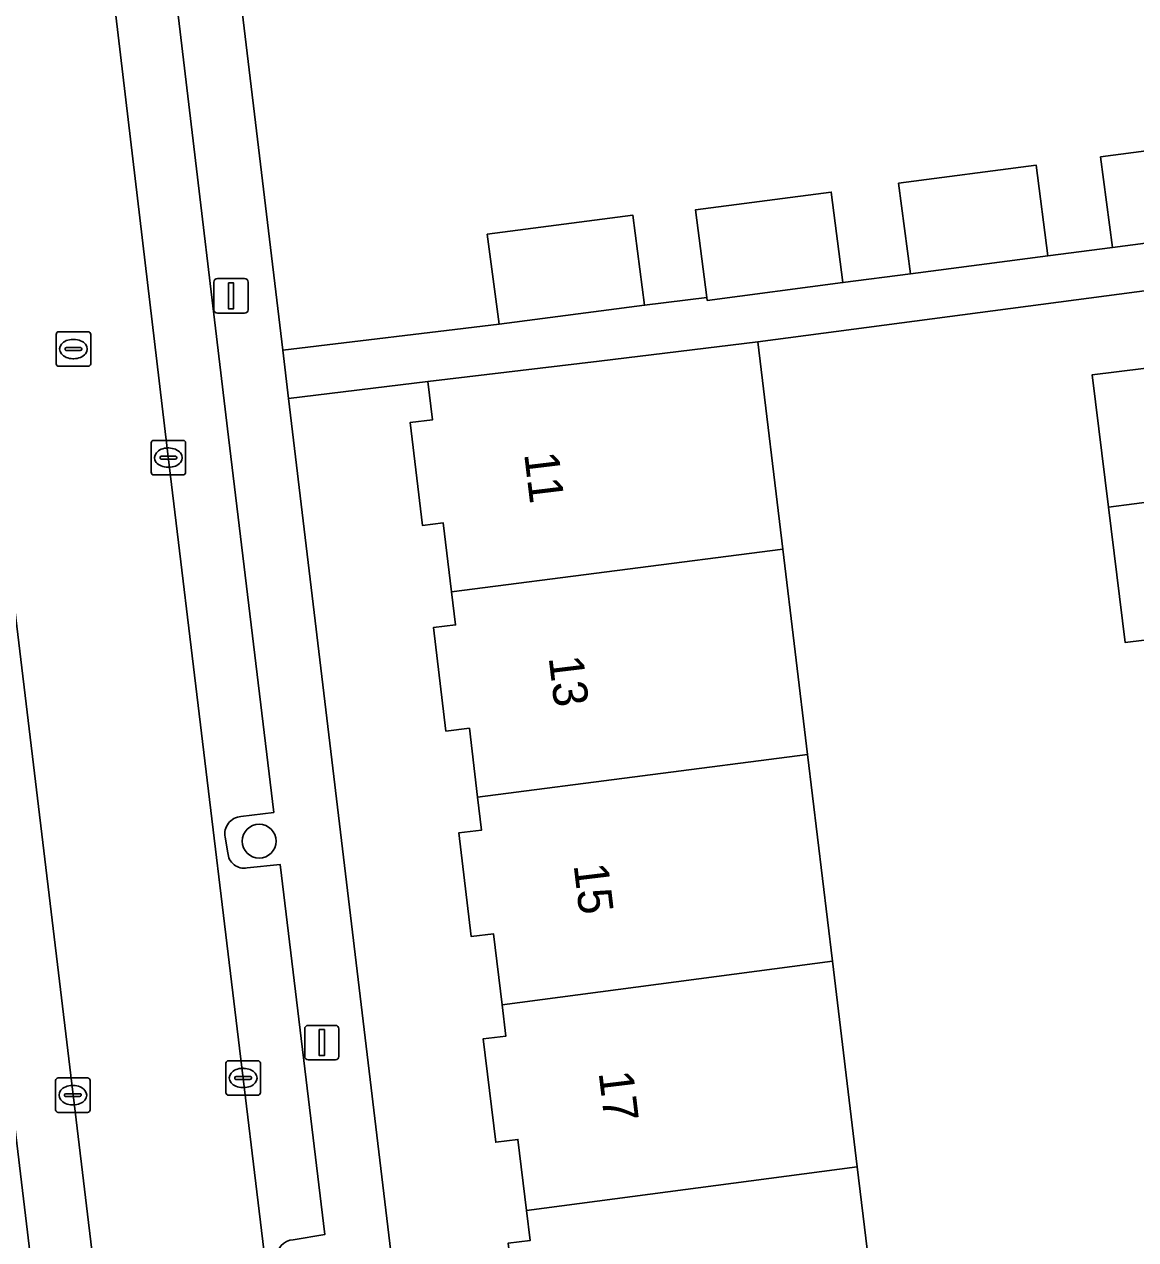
# Model space of a CAD drawing. Extents: x 162073 to 163043, y 381818 to 382561.
# Drawn here: x 162346.87 to 162379.08, y 382394.8 to 382430.04 of the extents above; entities that cross this region are included whole.
import ezdxf

# ---------------------------------------------------------------- set-up
doc = ezdxf.new("R2010")
doc.units = 0
for name, color, linetype in [('IMGEO_Boom', 7, 'Continuous'), ('IMGEO_Erf', 7, 'Continuous'), ('IMGEO_Kolk', 7, 'Continuous'), ('IMGEO_Lichtmast', 7, 'Continuous'), ('IMGEO_Pand', 7, 'Continuous'), ('IMGEO_Pand_nummerreeks', 7, 'Continuous'), ('IMGEO_Parkeervlak_open', 7, 'Continuous'), ('IMGEO_Rijbaan_lokaal_open', 7, 'Continuous'), ('IMGEO_Rioolput', 7, 'Continuous'), ('IMGEO_Voetpad_open', 7, 'Continuous')]:
    doc.layers.add(name, color=color, linetype=linetype)

msp = doc.modelspace()

# ---------------------------------------------------------------- linework, layer by layer
at = {"layer": 'IMGEO_Boom'}
msp.add_circle((162353.677, 382406.355), 0.489, dxfattribs=at)
at = {"layer": 'IMGEO_Erf'}
for points in [[(162352.061, 382439.747), (162354.358, 382420.586), (162360.628, 382421.338), (162360.286, 382423.951), (162364.504, 382424.503), (162364.846, 382421.889), (162366.651, 382422.117), (162366.319, 382424.655), (162370.255, 382425.17), (162370.594, 382422.547), (162372.552, 382422.803), (162372.209, 382425.425), (162376.197, 382425.947), (162376.532, 382423.323), (162378.405, 382423.569), (162378.063, 382426.191), (162382.258, 382426.74), (162382.601, 382424.117), (162407.339, 382427.254), (162407.316, 382427.433), (162405.814, 382438.92)], [(162380.508, 382422.467), (162368.133, 382420.828), (162368.856, 382414.821), (162369.573, 382408.863), (162370.294, 382402.873), (162371.012, 382396.909), (162371.73, 382390.948), (162372.479, 382384.726), (162384.991, 382386.231)], [(162381.76, 382412.479), (162378.776, 382412.109), (162378.289, 382416.04), (162377.815, 382419.87), (162380.799, 382420.239)], [(162361.529, 382394.777), (162361.425, 382395.644), (162361.177, 382397.706), (162360.532, 382397.628), (162360.171, 382400.625), (162360.827, 382400.704), (162360.718, 382401.612), (162360.47, 382403.667), (162359.824, 382403.589), (162359.462, 382406.595), (162360.124, 382406.675), (162360.009, 382407.627), (162359.768, 382409.629), (162359.087, 382409.546), (162358.726, 382412.545), (162359.37, 382412.623), (162359.255, 382413.58), (162359.014, 382415.579), (162358.407, 382415.506), (162358.049, 382418.487), (162358.699, 382418.565), (162358.566, 382419.676), (162354.525, 382419.192), (162358.854, 382383.086)]]:
    msp.add_lwpolyline(points, dxfattribs=at)
at = {"layer": 'IMGEO_Kolk'}
for p, q in [((162350.62, 382417.973), (162351.472, 382417.973)), ((162350.545, 382417.047), (162350.545, 382417.899)), ((162351.033, 382417.753), (162351.058, 382417.753)), ((162351.546, 382417.899), (162351.546, 382417.047)), ((162350.804, 382417.467), (162350.804, 382417.479)), ((162351.242, 382417.43), (162350.844, 382417.43)), ((162350.847, 382417.516), (162351.245, 382417.516)), ((162351.288, 382417.479), (162351.288, 382417.467)), ((162351.472, 382416.973), (162350.62, 382416.973)), ((162351.056, 382417.193), (162351.031, 382417.193)), ((162352.712, 382399.063), (162352.712, 382399.915)), ((162352.787, 382399.989), (162353.639, 382399.989)), ((162353.2, 382399.769), (162353.225, 382399.769)), ((162353.713, 382399.915), (162353.713, 382399.063)), ((162347.776, 382398.565), (162347.776, 382399.417)), ((162347.851, 382399.491), (162348.703, 382399.491)), ((162348.777, 382399.417), (162348.777, 382398.565)), ((162352.971, 382399.483), (162352.971, 382399.495)), ((162353.409, 382399.446), (162353.011, 382399.446)), ((162353.014, 382399.532), (162353.412, 382399.532)), ((162353.455, 382399.495), (162353.455, 382399.483)), ((162348.035, 382398.985), (162348.035, 382398.997)), ((162348.473, 382398.948), (162348.075, 382398.948)), ((162348.078, 382399.034), (162348.476, 382399.034)), ((162348.264, 382399.271), (162348.289, 382399.271)), ((162348.519, 382398.997), (162348.519, 382398.985)), ((162353.639, 382398.989), (162352.787, 382398.989)), ((162353.223, 382399.209), (162353.198, 382399.209)), ((162348.287, 382398.711), (162348.262, 382398.711)), ((162348.703, 382398.491), (162347.851, 382398.491))]:
    msp.add_line(p, q, dxfattribs=at)
for points in [[(162350.62, 382417.973), (162351.472, 382417.973)], [(162350.545, 382417.047), (162350.545, 382417.899)], [(162351.546, 382417.899), (162351.546, 382417.047)], [(162351.472, 382416.973), (162350.62, 382416.973)], [(162352.712, 382399.063), (162352.712, 382399.915)], [(162352.787, 382399.989), (162353.639, 382399.989)], [(162353.713, 382399.915), (162353.713, 382399.063)], [(162347.776, 382398.565), (162347.776, 382399.417)], [(162347.851, 382399.491), (162348.703, 382399.491)], [(162348.777, 382399.417), (162348.777, 382398.565)], [(162353.639, 382398.989), (162352.787, 382398.989)], [(162348.703, 382398.491), (162347.851, 382398.491)]]:
    msp.add_lwpolyline(points, dxfattribs=at)
for centre, radius, start, end in [((162350.622, 382417.897), 0.0765, 91.552, 178.448), ((162350.622, 382417.897), 0.0765, 91.552, 178.448), ((162351.47, 382417.897), 0.0765, 1.552, 88.448), ((162351.47, 382417.897), 0.0765, 1.552, 88.448), ((162350.844, 382417.476), 0.0403, 85.8775, 175.7526), ((162350.841, 382417.466), 0.0366, 178.938, 274.7102), ((162351.245, 382417.473), 0.043, 264.8664, 352.4533), ((162351.249, 382417.478), 0.0386, 1.7309, 96.639), ((162350.622, 382417.049), 0.0765, 181.552, 268.448), ((162350.622, 382417.049), 0.0765, 181.552, 268.448), ((162351.47, 382417.049), 0.0765, 271.552, 358.448), ((162351.47, 382417.049), 0.0765, 271.552, 358.448), ((162352.789, 382399.913), 0.0765, 91.552, 178.448), ((162352.789, 382399.913), 0.0765, 91.552, 178.448), ((162353.637, 382399.913), 0.0765, 1.552, 88.448), ((162353.637, 382399.913), 0.0765, 1.552, 88.448), ((162347.853, 382399.415), 0.0765, 91.552, 178.448), ((162347.853, 382399.415), 0.0765, 91.552, 178.448), ((162348.701, 382399.415), 0.0765, 1.552, 88.448), ((162348.701, 382399.415), 0.0765, 1.552, 88.448), ((162353.011, 382399.492), 0.0403, 85.8775, 175.7526), ((162353.008, 382399.482), 0.0366, 178.938, 274.7102), ((162353.412, 382399.489), 0.043, 264.8664, 352.4533), ((162353.416, 382399.494), 0.0386, 1.7309, 96.639), ((162348.075, 382398.994), 0.0403, 85.8775, 175.7526), ((162348.072, 382398.984), 0.0366, 178.938, 274.7102), ((162348.476, 382398.991), 0.043, 264.8664, 352.4533), ((162348.48, 382398.996), 0.0386, 1.7309, 96.639), ((162352.789, 382399.065), 0.0765, 181.552, 268.448), ((162352.789, 382399.065), 0.0765, 181.552, 268.448), ((162353.637, 382399.065), 0.0765, 271.552, 358.448), ((162353.637, 382399.065), 0.0765, 271.552, 358.448), ((162347.853, 382398.567), 0.0765, 181.552, 268.448), ((162347.853, 382398.567), 0.0765, 181.552, 268.448), ((162348.701, 382398.567), 0.0765, 271.552, 358.448), ((162348.701, 382398.567), 0.0765, 271.552, 358.448)]:
    msp.add_arc(centre, radius, start, end, dxfattribs=at)
for centre, major_axis, ratio, start_param, end_param in [((162351.032, 382417.473), (-0.387, 0.002), 0.722429, 4.712389, 7.853982), ((162351.057, 382417.473), (-0.39, 0.002), 0.717154, 1.570796, 4.712389), ((162353.199, 382399.489), (-0.387, 0.002), 0.722429, 4.712389, 7.853982), ((162353.224, 382399.489), (-0.39, 0.002), 0.717154, 1.570796, 4.712389), ((162348.263, 382398.991), (-0.387, 0.002), 0.722429, 4.712389, 7.853982), ((162348.288, 382398.991), (-0.39, 0.002), 0.717154, 1.570796, 4.712389)]:
    msp.add_ellipse(centre, major_axis=major_axis, ratio=ratio, start_param=start_param, end_param=end_param, dxfattribs=at)
at = {"layer": 'IMGEO_Lichtmast'}
for p, q in [((162352.365, 382421.762), (162352.365, 382422.562)), ((162352.365, 382422.562), (162352.365, 382421.762)), ((162352.465, 382422.662), (162353.255, 382422.662)), ((162353.255, 382422.662), (162352.465, 382422.662)), ((162353.355, 382422.562), (162353.355, 382421.762)), ((162353.355, 382421.762), (162353.355, 382422.562)), ((162353.255, 382421.662), (162352.465, 382421.662)), ((162352.465, 382421.662), (162353.255, 382421.662)), ((162354.997, 382400.115), (162354.997, 382400.915)), ((162354.997, 382400.915), (162354.997, 382400.115)), ((162355.097, 382401.015), (162355.887, 382401.015)), ((162355.887, 382401.015), (162355.097, 382401.015)), ((162355.987, 382400.915), (162355.987, 382400.115)), ((162355.987, 382400.115), (162355.987, 382400.915)), ((162355.887, 382400.015), (162355.097, 382400.015)), ((162355.097, 382400.015), (162355.887, 382400.015))]:
    msp.add_line(p, q, dxfattribs=at)
for points in [[(162352.785, 382422.537), (162352.935, 382422.537), (162352.935, 382421.787), (162352.785, 382421.787), (162352.785, 382422.537)], [(162355.417, 382400.89), (162355.567, 382400.89), (162355.567, 382400.14), (162355.417, 382400.14), (162355.417, 382400.89)]]:
    msp.add_lwpolyline(points, dxfattribs=at)
for centre, start, end in [((162352.465, 382422.562), 90, 180), ((162352.465, 382422.562), 90, 180), ((162353.255, 382422.562), 0, 90), ((162353.255, 382422.562), 360, 90), ((162352.465, 382421.762), 180, 270), ((162352.465, 382421.762), 180, 270), ((162353.255, 382421.762), 270, 0), ((162353.255, 382421.762), 270, 0), ((162355.097, 382400.915), 90, 180), ((162355.097, 382400.915), 90, 180), ((162355.887, 382400.915), 0, 90), ((162355.887, 382400.915), 360, 90), ((162355.097, 382400.115), 180, 270), ((162355.097, 382400.115), 180, 270), ((162355.887, 382400.115), 270, 0), ((162355.887, 382400.115), 270, 0)]:
    msp.add_arc(centre, 0.1, start, end, dxfattribs=at)
at = {"layer": 'IMGEO_Pand'}
for points in [[(162378.405, 382423.569), (162382.601, 382424.117), (162382.258, 382426.74), (162378.063, 382426.191)], [(162372.552, 382422.803), (162376.532, 382423.323), (162376.197, 382425.947), (162372.209, 382425.425)], [(162366.651, 382422.117), (162366.662, 382422.033), (162370.594, 382422.547), (162370.255, 382425.17), (162366.319, 382424.655)], [(162360.628, 382421.338), (162364.846, 382421.889), (162364.504, 382424.503), (162360.286, 382423.951)], [(162368.856, 382414.821), (162368.133, 382420.828), (162363.531, 382420.274), (162358.566, 382419.676), (162358.699, 382418.565), (162358.049, 382418.487), (162358.407, 382415.506), (162359.014, 382415.579), (162359.255, 382413.58)], [(162381.271, 382416.426), (162380.799, 382420.239), (162377.815, 382419.87), (162378.289, 382416.04)], [(162381.271, 382416.426), (162378.289, 382416.04), (162378.776, 382412.109), (162381.76, 382412.479)], [(162368.856, 382414.821), (162359.255, 382413.58), (162359.37, 382412.623), (162358.726, 382412.545), (162359.087, 382409.546), (162359.768, 382409.629), (162360.009, 382407.627), (162369.573, 382408.863)], [(162360.718, 382401.612), (162370.294, 382402.873), (162369.573, 382408.863), (162360.009, 382407.627), (162360.124, 382406.675), (162359.462, 382406.595), (162359.824, 382403.589), (162360.47, 382403.667)], [(162360.718, 382401.612), (162360.827, 382400.704), (162360.171, 382400.625), (162360.532, 382397.628), (162361.177, 382397.706), (162361.425, 382395.644), (162371.012, 382396.909), (162370.294, 382402.873)], [(162371.012, 382396.909), (162361.425, 382395.644), (162361.529, 382394.777), (162360.891, 382394.7), (162361.257, 382391.659), (162361.969, 382391.744), (162362.217, 382389.69), (162371.73, 382390.948)]]:
    msp.add_lwpolyline(points, close=True, dxfattribs=at)
at = {"layer": 'IMGEO_Parkeervlak_open'}
for points in [[(162348.044, 382442.765), (162351.073, 382417.25), (162359.505, 382347.328), (162359.881, 382344.208), (162361.255, 382332.813), (162367.454, 382281.495)], [(162353.149, 382407.065), (162354.1, 382407.187), (162352.789, 382418.064), (162350.184, 382439.951)], [(162362.475, 382280.956), (162354.936, 382343.632), (162354.563, 382346.738), (162345.763, 382419.899)], [(162344.332, 382417.028), (162345.619, 382406.129), (162345.806, 382404.619), (162347.096, 382393.892), (162348.046, 382393.978)], [(162352.769, 382406.016), (162352.689, 382406.471)], [(162354.666, 382394.801), (162355.578, 382394.947), (162354.285, 382405.682), (162353.327, 382405.578)]]:
    msp.add_lwpolyline(points, dxfattribs=at)
for centre, radius, start, end in [((162353.184, 382406.563), 0.504, 93.9981, 190.4927), ((162353.241, 382406.043), 0.473, 183.2449, 280.4951), ((162354.7, 382394.287), 0.515, 93.78, 183.2681)]:
    msp.add_arc(centre, radius, start, end, dxfattribs=at)
at = {"layer": 'IMGEO_Rijbaan_lokaal_open'}
msp.add_lwpolyline([(162351.073, 382417.25), (162348.044, 382442.765), (162343.079, 382442.137), (162343.442, 382439.175), (162343.465, 382438.988), (162344.493, 382430.544), (162344.514, 382430.375), (162344.521, 382430.302), (162344.575, 382429.775), (162345.223, 382424.582), (162345.763, 382419.899), (162354.563, 382346.738), (162359.505, 382347.328)], close=True, dxfattribs=at)
at = {"layer": 'IMGEO_Rioolput'}
for p, q in [((162347.793, 382420.195), (162347.793, 382421.047)), ((162347.868, 382421.121), (162348.72, 382421.121)), ((162348.281, 382420.901), (162348.306, 382420.901)), ((162348.794, 382421.047), (162348.794, 382420.195)), ((162348.052, 382420.615), (162348.052, 382420.627)), ((162348.49, 382420.578), (162348.092, 382420.578)), ((162348.095, 382420.664), (162348.493, 382420.664)), ((162348.536, 382420.627), (162348.536, 382420.615)), ((162348.72, 382420.121), (162347.868, 382420.121)), ((162348.304, 382420.341), (162348.279, 382420.341))]:
    msp.add_line(p, q, dxfattribs=at)
for points in [[(162347.793, 382420.195), (162347.793, 382421.047)], [(162347.868, 382421.121), (162348.72, 382421.121)], [(162348.794, 382421.047), (162348.794, 382420.195)], [(162348.72, 382420.121), (162347.868, 382420.121)]]:
    msp.add_lwpolyline(points, dxfattribs=at)
for centre, radius, start, end in [((162347.87, 382421.045), 0.0765, 91.552, 178.448), ((162347.87, 382421.045), 0.0765, 91.552, 178.448), ((162348.718, 382421.045), 0.0765, 1.552, 88.448), ((162348.718, 382421.045), 0.0765, 1.552, 88.448), ((162348.092, 382420.624), 0.0403, 85.8775, 175.7526), ((162348.089, 382420.614), 0.0366, 178.938, 274.7102), ((162348.493, 382420.621), 0.043, 264.8664, 352.4533), ((162348.497, 382420.626), 0.0386, 1.7309, 96.639), ((162347.87, 382420.197), 0.0765, 181.552, 268.448), ((162347.87, 382420.197), 0.0765, 181.552, 268.448), ((162348.718, 382420.197), 0.0765, 271.552, 358.448), ((162348.718, 382420.197), 0.0765, 271.552, 358.448)]:
    msp.add_arc(centre, radius, start, end, dxfattribs=at)
for centre, major_axis, ratio, start_param, end_param in [((162348.28, 382420.621), (-0.387, 0.002), 0.722429, 4.712389, 7.853982), ((162348.305, 382420.621), (-0.39, 0.002), 0.717154, 1.570796, 4.712389)]:
    msp.add_ellipse(centre, major_axis=major_axis, ratio=ratio, start_param=start_param, end_param=end_param, dxfattribs=at)
at = {"layer": 'IMGEO_Voetpad_open'}
for points in [[(162350.184, 382439.951), (162352.789, 382418.064), (162354.1, 382407.187), (162353.149, 382407.065)], [(162368.764, 382300.425), (162368.571, 382302.036), (162363.534, 382344.049), (162363.351, 382345.572), (162359.035, 382381.573), (162358.854, 382383.086), (162354.525, 382419.192), (162354.358, 382420.586), (162352.061, 382439.747)], [(162382.601, 382424.117), (162378.405, 382423.569), (162376.532, 382423.323), (162372.552, 382422.803), (162370.594, 382422.547), (162366.662, 382422.033), (162366.651, 382422.117), (162364.846, 382421.889), (162360.628, 382421.338), (162354.358, 382420.586), (162354.525, 382419.192), (162358.566, 382419.676), (162363.531, 382420.274), (162368.133, 382420.828), (162380.508, 382422.467)], [(162348.046, 382393.978), (162347.096, 382393.892), (162345.806, 382404.619), (162345.619, 382406.129), (162344.332, 382417.028)], [(162352.689, 382406.471), (162352.769, 382406.016)], [(162353.327, 382405.578), (162354.285, 382405.682), (162355.578, 382394.947), (162354.666, 382394.801)]]:
    msp.add_lwpolyline(points, dxfattribs=at)
for centre, radius, start, end in [((162353.184, 382406.563), 0.504, 93.9981, 190.4927), ((162353.241, 382406.043), 0.473, 183.2449, 280.4951), ((162354.7, 382394.287), 0.515, 93.78, 183.2681)]:
    msp.add_arc(centre, radius, start, end, dxfattribs=at)

# ---------------------------------------------------------------- texts
at = {"layer": 'IMGEO_Pand_nummerreeks'}
for s, p in [('11', (162361.355, 382417.585)), ('13', (162362.065, 382411.681)), ('15', (162362.789, 382405.664)), ('17', (162363.513, 382399.647))]:
    msp.add_text(s, height=1, rotation=276.8596, dxfattribs=at).set_placement(p)

doc.saveas('drawing.dxf')
